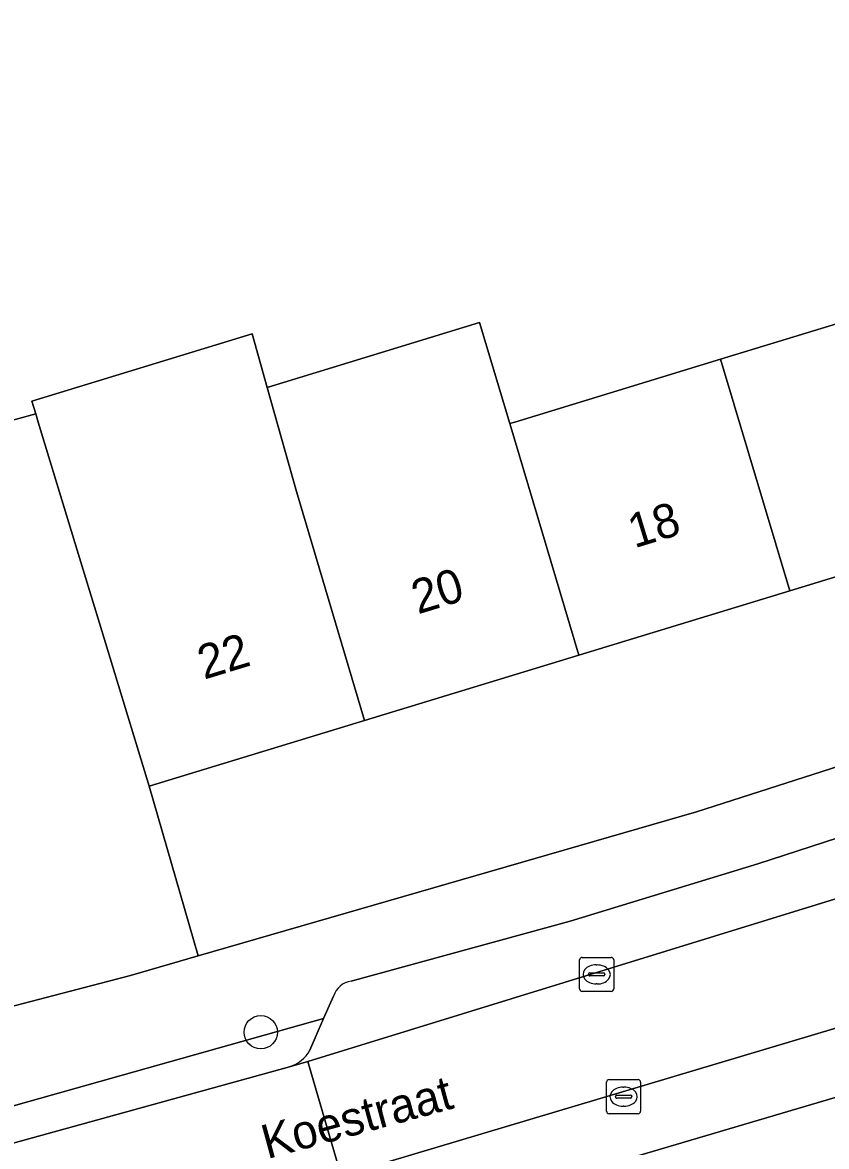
# Model space of a CAD drawing. Extents: x 163008 to 163854, y 382777 to 383982.
# Drawn here: x 163237.89 to 163261.49, y 383792.96 to 383825.93 of the extents above; entities that cross this region are included whole.
import ezdxf

# ---------------------------------------------------------------- set-up
doc = ezdxf.new("R2010")
doc.units = 0
for name, color, linetype in [('IMGEO_Boom', 7, 'Continuous'), ('IMGEO_Erf', 7, 'Continuous'), ('IMGEO_Kolk', 7, 'Continuous'), ('IMGEO_Openbare_ruimte_label', 7, 'Continuous'), ('IMGEO_Pand', 7, 'Continuous'), ('IMGEO_Pand_nummerreeks', 7, 'Continuous'), ('IMGEO_Parkeervlak_open', 7, 'Continuous'), ('IMGEO_Rijbaan_lokaal_open', 7, 'Continuous'), ('IMGEO_Voetpad_open', 7, 'Continuous')]:
    doc.layers.add(name, color=color, linetype=linetype)

msp = doc.modelspace()

# ---------------------------------------------------------------- linework, layer by layer
at = {"layer": 'IMGEO_Boom'}
msp.add_circle((163244.88, 383796.316), 0.489, dxfattribs=at)
at = {"layer": 'IMGEO_Erf'}
msp.add_lwpolyline([(163236.27, 383813.908), (163238.274, 383814.451), (163238.16, 383814.825), (163244.627, 383816.797), (163245.069, 383815.229), (163251.306, 383817.131), (163252.19, 383814.169), (163252.34, 383814.215), (163258.373, 383816.055), (163264.514, 383817.928), (163263.589, 383820.96), (163268.21, 383822.369), (163269.134, 383819.337), (163270.903, 383819.877), (163268.306, 383828.514)], dxfattribs=at)
msp.add_lwpolyline([(163273.465, 383807.841), (163274.697, 383808.286), (163272.961, 383813.092), (163269.723, 383812.104), (163270.013, 383811.148), (163267.479, 383810.374), (163267.188, 383811.331), (163266.582, 383811.146), (163260.409, 383809.263), (163254.217, 383807.375), (163247.926, 383805.456), (163241.608, 383803.529), (163243.046, 383798.554), (163257.671, 383802.78)], close=True, dxfattribs=at)
at = {"layer": 'IMGEO_Kolk'}
for p, q in [((163254.316, 383798.51), (163255.168, 383798.51)), ((163254.241, 383797.584), (163254.241, 383798.436)), ((163254.729, 383798.29), (163254.754, 383798.29)), ((163255.242, 383798.436), (163255.242, 383797.584)), ((163254.5, 383798.004), (163254.5, 383798.016)), ((163254.938, 383797.967), (163254.54, 383797.967)), ((163254.543, 383798.053), (163254.941, 383798.053)), ((163254.984, 383798.016), (163254.984, 383798.004)), ((163255.168, 383797.51), (163254.316, 383797.51)), ((163254.752, 383797.73), (163254.727, 383797.73)), ((163255.106, 383794.924), (163255.958, 383794.924)), ((163255.031, 383793.998), (163255.031, 383794.85)), ((163255.519, 383794.704), (163255.544, 383794.704)), ((163256.032, 383794.85), (163256.032, 383793.998)), ((163255.29, 383794.418), (163255.29, 383794.43)), ((163255.728, 383794.381), (163255.33, 383794.381)), ((163255.333, 383794.467), (163255.731, 383794.467)), ((163255.774, 383794.43), (163255.774, 383794.418)), ((163255.958, 383793.924), (163255.106, 383793.924)), ((163255.542, 383794.144), (163255.517, 383794.144))]:
    msp.add_line(p, q, dxfattribs=at)
for points in [[(163254.316, 383798.51), (163255.168, 383798.51)], [(163254.241, 383797.584), (163254.241, 383798.436)], [(163255.242, 383798.436), (163255.242, 383797.584)], [(163255.168, 383797.51), (163254.316, 383797.51)], [(163255.106, 383794.924), (163255.958, 383794.924)], [(163255.031, 383793.998), (163255.031, 383794.85)], [(163256.032, 383794.85), (163256.032, 383793.998)], [(163255.958, 383793.924), (163255.106, 383793.924)]]:
    msp.add_lwpolyline(points, dxfattribs=at)
for centre, radius, start, end in [((163254.318, 383798.434), 0.0765, 91.552, 178.448), ((163254.318, 383798.434), 0.0765, 91.552, 178.448), ((163255.166, 383798.434), 0.0765, 1.552, 88.448), ((163255.166, 383798.434), 0.0765, 1.552, 88.448), ((163254.54, 383798.013), 0.0403, 85.8775, 175.7526), ((163254.537, 383798.003), 0.0366, 178.938, 274.7102), ((163254.941, 383798.01), 0.043, 264.8664, 352.4533), ((163254.945, 383798.015), 0.0386, 1.7309, 96.639), ((163254.318, 383797.586), 0.0765, 181.552, 268.448), ((163254.318, 383797.586), 0.0765, 181.552, 268.448), ((163255.166, 383797.586), 0.0765, 271.552, 358.448), ((163255.166, 383797.586), 0.0765, 271.552, 358.448), ((163255.108, 383794.848), 0.0765, 91.552, 178.448), ((163255.108, 383794.848), 0.0765, 91.552, 178.448), ((163255.956, 383794.848), 0.0765, 1.552, 88.448), ((163255.956, 383794.848), 0.0765, 1.552, 88.448), ((163255.33, 383794.427), 0.0403, 85.8775, 175.7526), ((163255.327, 383794.417), 0.0366, 178.938, 274.7102), ((163255.731, 383794.424), 0.043, 264.8664, 352.4533), ((163255.735, 383794.429), 0.0386, 1.7309, 96.639), ((163255.108, 383794), 0.0765, 181.552, 268.448), ((163255.108, 383794), 0.0765, 181.552, 268.448), ((163255.956, 383794), 0.0765, 271.552, 358.448), ((163255.956, 383794), 0.0765, 271.552, 358.448)]:
    msp.add_arc(centre, radius, start, end, dxfattribs=at)
for centre, major_axis, ratio, start_param, end_param in [((163254.728, 383798.01), (-0.387, 0.002), 0.722429, 4.712389, 7.853982), ((163254.753, 383798.01), (-0.39, 0.002), 0.717154, 1.570796, 4.712389), ((163255.518, 383794.424), (-0.387, 0.002), 0.722429, 4.712389, 7.853982), ((163255.543, 383794.424), (-0.39, 0.002), 0.717154, 1.570796, 4.712389)]:
    msp.add_ellipse(centre, major_axis=major_axis, ratio=ratio, start_param=start_param, end_param=end_param, dxfattribs=at)
at = {"layer": 'IMGEO_Pand'}
for points in [[(163266.582, 383811.146), (163264.514, 383817.928), (163258.373, 383816.055), (163260.409, 383809.263)], [(163252.19, 383814.169), (163251.306, 383817.131), (163245.069, 383815.229), (163245.93, 383812.176), (163247.926, 383805.456), (163254.217, 383807.375)], [(163245.93, 383812.176), (163245.069, 383815.229), (163244.627, 383816.797), (163238.16, 383814.825), (163238.274, 383814.451), (163238.348, 383814.21), (163239.562, 383810.234), (163240.149, 383808.312), (163241.608, 383803.529), (163247.926, 383805.456)], [(163258.373, 383816.055), (163252.34, 383814.215), (163252.19, 383814.169), (163254.217, 383807.375), (163260.409, 383809.263)]]:
    msp.add_lwpolyline(points, close=True, dxfattribs=at)
at = {"layer": 'IMGEO_Parkeervlak_open'}
for points in [[(163271.55, 383805.172), (163259.473, 383801.257), (163253.96, 383799.574), (163247.534, 383797.81)], [(163245.721, 383795.302), (163246.261, 383795.456), (163274.68, 383804.205)], [(163264.509, 383797.251), (163247.238, 383792.104), (163240.244, 383790.15), (163240.497, 383789.129), (163240.694, 383788.336), (163247.742, 383790.26), (163262.174, 383794.528), (163262.442, 383794.639), (163262.78, 383795.006), (163263.413, 383796.223)], [(163247.02, 383797.377), (163246.72, 383796.718), (163246.325, 383795.787)]]:
    msp.add_lwpolyline(points, dxfattribs=at)
for centre, radius, start, end in [((163247.604, 383797.205), 0.609, 96.6069, 163.6155), ((163245.433, 383796.28), 1.019, 286.4327, 331.0948)]:
    msp.add_arc(centre, radius, start, end, dxfattribs=at)
at = {"layer": 'IMGEO_Rijbaan_lokaal_open'}
for points in [[(163294.465, 383811.406), (163287.228, 383808.682), (163278.602, 383805.631), (163278.482, 383805.589), (163274.68, 383804.205), (163246.261, 383795.456), (163247.238, 383792.104), (163264.509, 383797.251), (163265.027, 383797.408), (163280.761, 383802.655), (163285.416, 383804.346), (163286.818, 383804.855), (163291.5, 383806.556), (163305.106, 383811.9), (163303.808, 383815.243)], [(163245.721, 383795.302), (163237.612, 383793.063), (163233.88, 383792.129), (163234.8, 383788.729), (163236.313, 383789.124), (163240.244, 383790.15), (163247.238, 383792.104), (163246.261, 383795.456)]]:
    msp.add_lwpolyline(points, close=True, dxfattribs=at)
at = {"layer": 'IMGEO_Voetpad_open'}
for points in [[(163313.077, 383823.136), (163307.41, 383820.781), (163311.763, 383852.932), (163309.58, 383853.577), (163307.88, 383841.027), (163307.678, 383841.033), (163304.716, 383819.66), (163285.941, 383812.346), (163278.241, 383809.565), (163274.697, 383808.286), (163273.465, 383807.841), (163257.671, 383802.78), (163243.046, 383798.554), (163241.06, 383797.98), (163237, 383796.921), (163225.435, 383793.906), (163215.661, 383791.514), (163199.832, 383787.879), (163185.721, 383785.063), (163168.413, 383782.104), (163153.288, 383779.812), (163138.415, 383777.914), (163137.139, 383776.91)], [(163237, 383796.921), (163241.06, 383797.98), (163243.046, 383798.554), (163241.608, 383803.529), (163240.149, 383808.312), (163239.562, 383810.234), (163238.348, 383814.21), (163238.274, 383814.451), (163236.27, 383813.908)], [(163247.534, 383797.81), (163253.96, 383799.574), (163259.473, 383801.257), (163271.55, 383805.172)], [(163278.81, 383800.009), (163268.369, 383796.489), (163268.198, 383796.459), (163268.254, 383796.304), (163262.479, 383794.482), (163262.442, 383794.639), (163262.174, 383794.528), (163247.742, 383790.26), (163240.694, 383788.336), (163240.497, 383789.129), (163236.584, 383788.081), (163236.313, 383789.124), (163234.8, 383788.729), (163232.58, 383788.173), (163232.854, 383787.112), (163227.535, 383785.788), (163227.264, 383786.84)], [(163210.555, 383788.295), (163223.007, 383791.308), (163237.185, 383794.907), (163237.374, 383794.092), (163246.72, 383796.718), (163247.02, 383797.377)], [(163246.325, 383795.787), (163246.72, 383796.718), (163237.374, 383794.092), (163237.612, 383793.063), (163245.721, 383795.302)]]:
    msp.add_lwpolyline(points, dxfattribs=at)
for centre, radius, start, end in [((163247.604, 383797.205), 0.609, 96.6069, 163.6155), ((163245.433, 383796.28), 1.019, 286.4327, 331.0948)]:
    msp.add_arc(centre, radius, start, end, dxfattribs=at)

# ---------------------------------------------------------------- texts
at = {"layer": 'IMGEO_Openbare_ruimte_label'}
msp.add_text('Koestraat', height=1, rotation=15.2451, dxfattribs=at).set_placement((163245.068, 383792.59))
at = {"layer": 'IMGEO_Pand_nummerreeks'}
for s, p in [('18', (163255.849, 383810.507)), ('20', (163249.492, 383808.569)), ('22', (163243.215, 383806.654))]:
    msp.add_text(s, height=1, rotation=16.9596, dxfattribs=at).set_placement(p)

doc.saveas('drawing.dxf')
